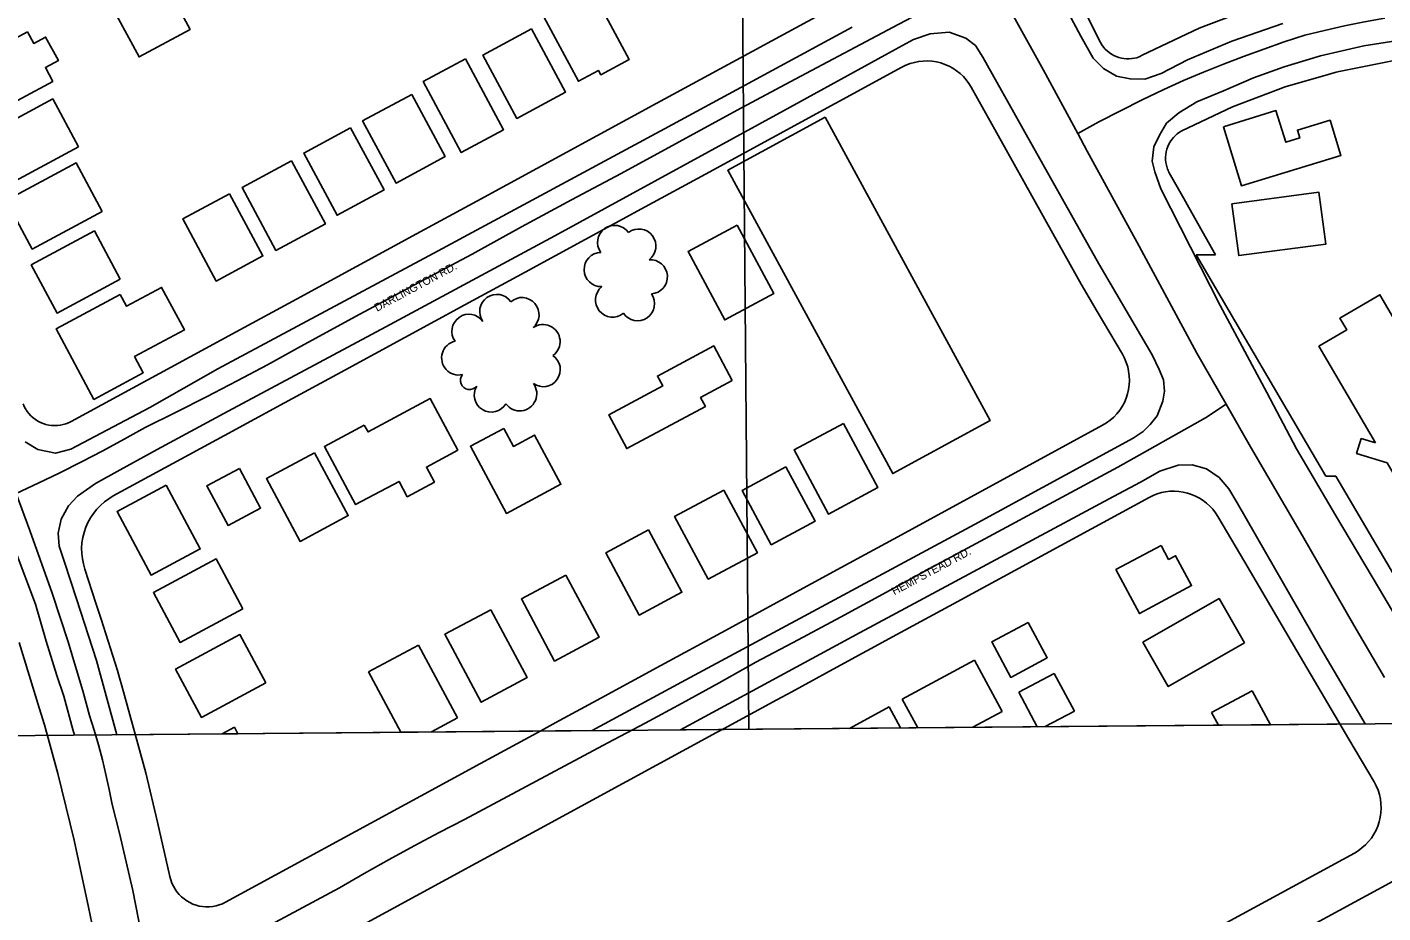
# Model space of a CAD drawing. Extents: x -2233 to 187241, y 4582 to 150524.
# Drawn here: x 110593 to 111385, y 57247 to 57765 of the extents above; entities that cross this region are included whole.
import ezdxf

# ---------------------------------------------------------------- set-up
doc = ezdxf.new("R2010")
doc.units = 0
for name, color, linetype in [('60', 7, 'Continuous'), ('BLDG', 7, 'Continuous'), ('GE_X_CL_2000', 7, 'Continuous'), ('GRID', 7, 'Continuous'), ('ROAD', 7, 'Continuous'), ('ROAD-NAME', 7, 'Continuous'), ('RW_X_Fee_RW', 7, 'Continuous'), ('TREES', 7, 'Continuous')]:
    doc.layers.add(name, color=color, linetype=linetype)

msp = doc.modelspace()

# ---------------------------------------------------------------- linework, layer by layer
at = {"layer": '60'}
msp.add_line((115014.43, 57389.55), (110014.63, 57345.92), dxfattribs=at)
at = {"layer": 'BLDG'}
for p, q in [((110792.15, 57388.21), (110821.35, 57403.87)), ((110821.35, 57403.87), (110844.21, 57361.21)), ((111104.27, 57372.23), (111146.52, 57395.01)), ((111146.52, 57395.01), (111162.68, 57365.03)), ((110811.08, 57352.87), (110792.15, 57388.21)), ((111172.4, 57376.23), (111193.11, 57387.32)), ((111193.11, 57387.32), (111204.92, 57365.29)), ((111183.17, 57356.12), (111172.4, 57376.23)), ((111285.16, 57364.42), (111308.79, 57377.15)), ((111308.79, 57377.15), (111319.49, 57357.31)), ((111073.41, 57355.16), (111096.59, 57367.65)), ((111096.59, 57367.65), (111103.18, 57355.42)), ((111113.28, 57355.51), (111104.27, 57372.23)), ((110844.21, 57361.21), (110828.95, 57353.03)), ((111162.68, 57365.03), (111145.55, 57355.79)), ((111204.92, 57365.29), (111187.9, 57356.16)), ((111289.14, 57357.04), (111285.16, 57364.42)), ((110706.53, 57351.96), (110713.77, 57355.84)), ((110715.8, 57352.04), (110706.53, 57351.96)), ((110713.77, 57355.84), (110715.8, 57352.04)), ((110828.95, 57353.03), (110811.08, 57352.87)), ((111103.18, 57355.42), (111073.41, 57355.16)), ((111145.55, 57355.79), (111113.28, 57355.51)), ((111187.9, 57356.16), (111183.17, 57356.12)), ((111319.49, 57357.31), (111289.14, 57357.04))]:
    msp.add_line(p, q, dxfattribs=at)
for points in [[(110667.41, 57801.68), (110687.83, 57763.73), (110657.98, 57747.66), (110637.56, 57785.61)], [(110906.17, 57789.79), (110911.08, 57780.67), (110922.7, 57786.93), (110944.63, 57746.18), (110927.98, 57737.21), (110926.58, 57739.8), (110914.84, 57733.48), (110889.39, 57780.77)], [(110592.71, 57762.36), (110596.37, 57755.55), (110603.35, 57759.31), (110610.78, 57745.5), (110603.18, 57741.41), (110607.54, 57733.32), (110571.17, 57713.75), (110555.72, 57742.44)], [(110887.44, 57764.09), (110907.35, 57727.08), (110878.91, 57711.77), (110858.99, 57748.78)], [(110848.83, 57746.61), (110871.16, 57705.11), (110846.33, 57691.75), (110824, 57733.25)], [(110622.52, 57695.14), (110585.31, 57675.11), (110570.28, 57703.06), (110607.49, 57723.08)], [(110817.42, 57725.68), (110836.94, 57689.4), (110808.22, 57673.94), (110788.7, 57710.22)], [(111292.04, 57706.86), (111322.78, 57716.27), (111328.45, 57697.76), (111336.72, 57700.29), (111335.32, 57704.86), (111354.45, 57710.7), (111360.77, 57690.02), (111302.64, 57672.24)], [(111059.16, 57712.4), (111155.63, 57535.09), (111098.64, 57504.07), (111002.17, 57681.39)], [(110781.68, 57706.28), (110801.24, 57669.94), (110773.78, 57655.16), (110754.22, 57691.5)], [(110636.43, 57657.39), (110595.52, 57635.37), (110580.24, 57663.75), (110621.16, 57685.76)], [(110747.1, 57686.88), (110766.91, 57650.06), (110738, 57634.51), (110718.19, 57671.33)], [(110710.83, 57667.66), (110730.38, 57631.31), (110703.09, 57616.63), (110683.53, 57652.96)], [(111297.05, 57661.85), (111347.87, 57668.53), (111351.86, 57638.21), (111301.03, 57631.52)], [(110646.98, 57617.77), (110610.06, 57597.9), (110594.9, 57626.05), (110631.82, 57645.91)], [(111007.65, 57649.29), (111029.1, 57609.28), (111000.44, 57593.92), (110978.99, 57633.94)], [(110646.94, 57608.87), (110650.71, 57601.88), (110671.17, 57612.9), (110684.5, 57588.13), (110655.34, 57572.45), (110660.44, 57563), (110631.61, 57547.49), (110609.44, 57588.69)], [(111380.93, 57522.03), (111347.87, 57578.56), (111364.11, 57588.06), (111360.1, 57594.91), (111383.56, 57608.62), (111447.68, 57498.98), (111502.59, 57499.85), (111502.17, 57526.6), (111612.81, 57528.35), (111613.37, 57438.54), (111455.01, 57437.56), (111454.95, 57447.66), (111424.53, 57447.47), (111387.73, 57510.39), (111369.95, 57515.9), (111372.65, 57524.59)], [(111004.86, 57558.47), (110986.33, 57548.54), (110989.09, 57543.38), (110943.11, 57518.74), (110932.57, 57538.42), (110964.15, 57555.35), (110961.09, 57561.06), (110994.02, 57578.7)], [(110789.68, 57532.45), (110791.84, 57528.43), (110828.21, 57547.91), (110844.36, 57517.79), (110825.97, 57507.94), (110830.7, 57499.1), (110814.79, 57490.58), (110810, 57499.54), (110784.58, 57485.93), (110766.35, 57519.94)], [(111069.8, 57533.45), (111089.94, 57495.87), (111061.1, 57480.41), (111040.95, 57517.99)], [(110871.26, 57530.52), (110876.89, 57520.01), (110889.27, 57526.64), (110904.68, 57497.88), (110872.76, 57480.77), (110851.72, 57520.04)], [(110760.61, 57516.21), (110780.27, 57479.52), (110752.12, 57464.44), (110732.45, 57501.13)], [(110716.6, 57507.14), (110729.02, 57483.95), (110710.04, 57473.77), (110697.61, 57496.96)], [(111036.22, 57507.97), (111053.23, 57476.23), (111027.67, 57462.53), (111010.66, 57494.27)], [(110673.8, 57497.32), (110693.74, 57460.1), (110665.04, 57444.72), (110645.09, 57481.93)], [(110999.88, 57494.49), (111019.53, 57457.82), (110990.75, 57442.4), (110971.1, 57479.07)], [(110955.92, 57471.18), (110975.43, 57434.76), (110950.43, 57421.37), (110930.91, 57457.78)], [(111255.57, 57462.13), (111259.98, 57453.89), (111264.05, 57456.06), (111273.42, 57438.58), (111242.93, 57422.23), (111229.13, 57447.97)], [(110718.7, 57425.12), (110681.95, 57405.42), (110666.37, 57434.5), (110703.13, 57454.19)], [(110907.53, 57444.73), (110926.97, 57408.44), (110900.98, 57394.5), (110881.53, 57430.8)], [(111304.32, 57405.17), (111259.76, 57379.62), (111244.94, 57405.47), (111289.5, 57431.02)], [(110863.57, 57424.54), (110884.86, 57384.81), (110858.03, 57370.44), (110836.75, 57410.16)], [(111177.93, 57417.13), (111189.04, 57396.4), (111167.69, 57384.96), (111156.58, 57405.68)], [(110732.1, 57381.77), (110694.42, 57361.58), (110679.31, 57389.78), (110716.98, 57409.97)]]:
    msp.add_lwpolyline(points, close=True, dxfattribs=at)
at = {"layer": 'GE_X_CL_2000'}
for points in [[(111156.64, 57794.56), (111186.75, 57739.96), (111206.83, 57702.98)], [(110586.07, 57492.52), (110598.89, 57498.48), (110611.62, 57504.63), (110624.25, 57510.96), (110636.79, 57517.48), (110649.23, 57524.19), (110661.56, 57531.08), (110679.57, 57539.94), (110697.48, 57548.99), (110715.29, 57558.25), (110733, 57567.7), (110750.59, 57577.35), (110784.51, 57595.93), (110818.55, 57614.28), (110852.69, 57632.42), (110881.66, 57648.34), (110910.75, 57664.05), (110939.95, 57679.54), (110973.77, 57698.09), (111007.69, 57716.45), (111041.7, 57734.61), (111060.78, 57744.8), (111079.88, 57754.96), (111099, 57765.09), (111127.73, 57780.22)], [(111206.83, 57702.98), (111219.27, 57709.69), (111231.81, 57716.21), (111244.44, 57722.54), (111257.16, 57728.68), (111268.7, 57733.8), (111280.32, 57738.73), (111292.02, 57743.45), (111303.8, 57747.98), (111315.66, 57752.3), (111327.59, 57756.42), (111339.59, 57760.33), (111351.2, 57763.19), (111362.87, 57765.81), (111374.59, 57768.19), (111386.37, 57770.31)], [(111206.83, 57702.98), (111212.46, 57692.6), (111242.86, 57637.05), (111276.41, 57574.5), (111293.57, 57544.58)], [(110665.77, 57199.53), (110676.57, 57205.95), (110687.28, 57212.52), (110697.89, 57219.24), (110708.41, 57226.12), (110775.25, 57261.89), (110789.66, 57270.24), (110804.16, 57278.42), (110818.77, 57286.42), (110833.47, 57294.25), (110848.27, 57301.89), (110932.08, 57346.78), (110953.88, 57358.26), (110975.57, 57369.95), (110997.16, 57381.83), (111018.63, 57393.9), (111043.44, 57406.99), (111068.17, 57420.23), (111092.83, 57433.59), (111117.41, 57447.1), (111230.31, 57507.89), (111281.49, 57536.78), (111293.57, 57544.58)], [(111293.57, 57544.58), (111307.87, 57519.65), (111338.29, 57467.76), (111368.23, 57415.41), (111386.28, 57384.82)], [(110586.07, 57492.52), (110594.01, 57470.86), (110607.08, 57434.11), (110611.9, 57419.94), (110616.5, 57405.71), (110620.87, 57391.4), (110625.02, 57377.03), (110628.94, 57362.6), (110631.66, 57354.07), (110634.18, 57345.47), (110636.49, 57336.82), (110638.6, 57328.12), (110640.51, 57319.37), (110642.21, 57310.58), (110646.49, 57293.87), (110650.5, 57277.11), (110654.25, 57260.28), (110657.73, 57243.39), (110660.95, 57226.46), (110663.2, 57214.67), (110665.77, 57199.53)], [(111244.53, 57186.08), (111413.83, 57278.1), (111422.8, 57283.74), (111431.71, 57289.45), (111440.56, 57295.22)]]:
    msp.add_lwpolyline(points, dxfattribs=at)
at = {"layer": 'GRID'}
msp.add_line((110991.05, 60052.32), (111014.59, 57354.65), dxfattribs=at)
at = {"layer": 'ROAD'}
for p, q in [((111120.53, 57761.1), (111131.58, 57762.06)), ((111131.58, 57762.06), (111141.35, 57758.73)), ((111100.1, 57752.07), (111110.78, 57757.91)), ((111110.78, 57757.91), (111120.53, 57761.1)), ((111141.35, 57758.73), (111147.1, 57754.39)), ((111147.1, 57754.39), (111151.42, 57747.53)), ((111034.87, 57716.2), (111100.1, 57752.07)), ((111151.42, 57747.53), (111174.86, 57705.45)), ((110901.02, 57643.16), (111034.87, 57716.2)), ((111174.86, 57705.45), (111219.23, 57626.69)), ((110802.23, 57589.94), (110901.02, 57643.16)), ((111219.23, 57626.69), (111250.28, 57573.45)), ((110763.22, 57569.11), (110802.23, 57589.94)), ((111250.28, 57573.45), (111254.38, 57564.95)), ((110710.02, 57540.53), (110763.22, 57569.11)), ((111254.38, 57564.95), (111257.07, 57558.83)), ((111257.07, 57558.83), (111257.53, 57552.35)), ((111257.53, 57552.35), (111256.67, 57546.47)), ((110668.59, 57518.22), (110710.02, 57540.53)), ((111256.67, 57546.47), (111253.24, 57537.91)), ((111249.15, 57532.73), (111245.04, 57528.67)), ((111253.24, 57537.91), (111249.15, 57532.73)), ((111239.33, 57524.78), (111146.41, 57474.31)), ((111245.04, 57528.67), (111239.33, 57524.78)), ((110646.84, 57506.29), (110668.59, 57518.22)), ((111254.91, 57505.51), (111265.55, 57509.07)), ((111265.55, 57509.07), (111273.73, 57509.18)), ((111273.73, 57509.18), (111282.19, 57506.95)), ((110632.58, 57498.36), (110646.84, 57506.29)), ((111243.53, 57499.05), (111254.91, 57505.51)), ((111282.19, 57506.95), (111289.64, 57501.82)), ((111289.64, 57501.82), (111295.23, 57495.14)), ((110621.99, 57490.93), (110632.58, 57498.36)), ((111227.8, 57490.62), (111243.53, 57499.05)), ((111295.23, 57495.14), (111300.1, 57487.07)), ((110612.33, 57477.53), (110616.77, 57485.32)), ((110616.77, 57485.32), (110621.99, 57490.93)), ((111079.65, 57411.22), (111227.8, 57490.62)), ((111300.1, 57487.07), (111348.93, 57401.91)), ((110610.67, 57469.25), (110612.33, 57477.53)), ((110611.18, 57461.71), (110610.67, 57469.25)), ((111146.41, 57474.31), (110975.1, 57382.24)), ((110614.38, 57452.34), (110611.18, 57461.71)), ((110621.44, 57430.81), (110614.38, 57452.34)), ((110633, 57394.87), (110621.44, 57430.81)), ((110974.55, 57354.3), (111079.65, 57411.22)), ((111348.93, 57401.91), (111374.93, 57357.79)), ((110644.98, 57351.42), (110633, 57394.87)), ((110975.1, 57382.24), (110922.91, 57353.85)), ((111374.93, 57357.79), (110974.55, 57354.3)), ((110922.91, 57353.85), (110644.98, 57351.42))]:
    msp.add_line(p, q, dxfattribs=at)
for points in [[(111326.78, 57767.22), (111297.01, 57756.94), (111270.97, 57745.98), (111255.69, 57737.93), (111246.13, 57734.6), (111237.45, 57734.81), (111229.56, 57736.52), (111221.9, 57740.97), (111215.79, 57746.89), (111208.72, 57759.75), (111188.74, 57796.97)], [(111074.98, 57765.16), (110965.3, 57705.59), (110832.81, 57634.36), (110704.04, 57565.41), (110664.18, 57542.75), (110618.08, 57518.37), (110609.04, 57516.05), (110598.87, 57518.24), (110591.35, 57522.56)], [(111392.9, 57420.31), (111383.35, 57436.56), (111357.58, 57479.71), (111334.72, 57518.55), (111317.34, 57551.54), (111290.18, 57602.44), (111255.45, 57670.64), (111251.88, 57680.58), (111250.4, 57686.81), (111251.36, 57695.16), (111254.65, 57701.95), (111258.82, 57708.85), (111265.95, 57714.94), (111276.52, 57721.42), (111292.02, 57727.94), (111309.64, 57735.38), (111327.49, 57741.93), (111348.76, 57748.35), (111374.21, 57754.07), (111392.82, 57756.99)], [(110488.46, 57714.87), (110501.3, 57681.34), (110547.96, 57557.75), (110568.55, 57504.5), (110585.6, 57459.34), (110597.36, 57427.72), (110603.59, 57406.07), (110609.92, 57386.13), (110613.95, 57373.96), (110619.33, 57354.41), (110620.21, 57351.21)]]:
    msp.add_lwpolyline(points, dxfattribs=at)
at = {"layer": 'RW_X_Fee_RW'}
for p, q in [((111220.22, 57756.1), (111205.92, 57784.53)), ((111260.01, 57680.7), (111260.35, 57679.99)), ((111352, 57502.63), (111276.18, 57632.06)), ((111357.83, 57502.59), (111352, 57502.63)), ((111407.28, 57418.18), (111357.83, 57502.59)), ((110620.08, 57289.85), (110610.43, 57328.67))]:
    msp.add_line(p, q, dxfattribs=at)
for points in [[(111457.62, 57800.5), (111422.66, 57799.36), (111420.72, 57799.29), (111384.05, 57795.06), (111382.96, 57794.84), (111347.85, 57787.81), (111343.83, 57786.66), (111312.37, 57777.61), (111277.85, 57764.52), (111244.52, 57748.64)], [(111079.13, 57785.04), (110960.81, 57720.73), (110925.66, 57701.62), (110890.52, 57682.52), (110855.38, 57663.41), (110820.23, 57644.31), (110785.09, 57625.21), (110749.94, 57606.1), (110714.8, 57587), (110618.33, 57534.56)], [(111220.22, 57756.1), (111221.02, 57754.75), (111221.93, 57753.47), (111222.95, 57752.28), (111224.06, 57751.18), (111225.27, 57750.18), (111226.56, 57749.3), (111227.93, 57748.52), (111229.35, 57747.87), (111230.83, 57747.35), (111232.35, 57746.95), (111233.89, 57746.69), (111235.46, 57746.56), (111237.02, 57746.57), (111238.58, 57746.72), (111240.13, 57747), (111241.49, 57747.18), (111243.13, 57747.93), (111244.52, 57748.64)], [(111457.2, 57750.5), (111452.26, 57750.34), (111424.4, 57749.43), (111402.45, 57746.89), (111391.8, 57745.66), (111359.63, 57739.22), (111357.97, 57738.74), (111353.22, 57737.37), (111328.1, 57730.15), (111297.42, 57718.51), (111267.81, 57704.39)], [(111104.08, 57741.7), (110989.09, 57679.19), (110953.95, 57660.08), (110918.8, 57640.98), (110883.66, 57621.88), (110848.51, 57602.77), (110813.37, 57583.67), (110778.23, 57564.56), (110743.08, 57545.46), (110707.94, 57526.36), (110642.92, 57491.01)], [(111144.61, 57729.96), (111143.25, 57732.17), (111141.7, 57734.26), (111139.97, 57736.2), (111138.08, 57737.99), (111136.05, 57739.61), (111133.88, 57741.04), (111131.6, 57742.28), (111129.22, 57743.33), (111126.76, 57744.16), (111124.23, 57744.77), (111121.66, 57745.16), (111119.07, 57745.33), (111116.47, 57745.28), (111113.89, 57745), (111111.34, 57744.49), (111108.84, 57743.77), (111106.42, 57742.84), (111104.08, 57741.7)], [(111208.86, 57614.82), (111188.63, 57651.08), (111185.75, 57656.24), (111159.39, 57703.48), (111144.61, 57729.96)], [(111267.81, 57704.39), (111266.44, 57703.62), (111265.05, 57702.77), (111263.97, 57701.66), (111262.86, 57700.54), (111261.86, 57699.32), (111260.96, 57698.03), (111260.19, 57696.66), (111259.53, 57695.22), (111259.01, 57693.74), (111258.81, 57692.98), (111258.61, 57692.21), (111258.35, 57690.66), (111258.23, 57689.09), (111258.25, 57687.52), (111258.4, 57685.95), (111258.69, 57684.4), (111259.11, 57682.88), (111259.39, 57682.15), (111259.67, 57681.41), (111260.01, 57680.7)], [(111260.35, 57679.99), (111268.89, 57664.86), (111271.81, 57659.7), (111287.49, 57631.95)], [(111287.49, 57631.95), (111281.46, 57632), (111276.18, 57632.06)], [(111232.94, 57573.9), (111218.24, 57598.89), (111208.86, 57614.82)], [(111221.42, 57532.32), (111223.71, 57533.7), (111225.87, 57535.28), (111227.87, 57537.05), (111229.72, 57538.98), (111231.38, 57541.08), (111232.85, 57543.31), (111234.12, 57545.66), (111235.17, 57548.12), (111236, 57550.67), (111236.6, 57553.27), (111236.96, 57555.92), (111237.09, 57558.59), (111236.98, 57561.26), (111236.63, 57563.91), (111236.05, 57566.52), (111235.23, 57569.07), (111234.2, 57571.54), (111232.94, 57573.9)], [(110590.11, 57544.95), (110590.78, 57543.39), (110591.59, 57541.89), (110592.52, 57540.47), (110593.57, 57539.13), (110594.73, 57537.89), (110595.99, 57536.74), (110597.35, 57535.71), (110598.79, 57534.8), (110600.29, 57534.02), (110601.86, 57533.36), (110603.48, 57532.84), (110605.14, 57532.46), (110606.83, 57532.22), (110608.52, 57532.13), (110610.23, 57532.18), (110611.91, 57532.38), (110613.58, 57532.71), (110615.21, 57533.19), (110616.8, 57533.81), (110618.33, 57534.56)], [(111221.42, 57532.32), (111103.71, 57468.34), (111068.57, 57449.24), (111033.42, 57430.13), (110998.28, 57411.03), (110963.14, 57391.92), (110945.56, 57382.37), (110927.99, 57372.82), (110901.63, 57358.49), (110892.85, 57353.72), (110857.7, 57334.61), (110822.56, 57315.51), (110708.49, 57253.5)], [(111288.78, 57479.05), (111287.38, 57481.2), (111285.81, 57483.22), (111284.08, 57485.1), (111282.19, 57486.83), (111280.16, 57488.38), (111278, 57489.76), (111275.73, 57490.96), (111273.37, 57491.95), (111270.94, 57492.74), (111268.44, 57493.32), (111265.91, 57493.68), (111263.35, 57493.83), (111260.79, 57493.75), (111258.25, 57493.46), (111255.74, 57492.96), (111253.28, 57492.24), (111250.89, 57491.31), (111248.59, 57490.19)], [(110642.92, 57491.01), (110640.25, 57489.41), (110637.73, 57487.57), (110635.38, 57485.52), (110633.22, 57483.28), (110631.27, 57480.85), (110629.54, 57478.26), (110628.04, 57475.53), (110626.78, 57472.68), (110625.78, 57469.73), (110625.05, 57466.7), (110624.58, 57463.62), (110624.38, 57460.51), (110624.46, 57457.39), (110624.81, 57454.3), (110625.43, 57451.24), (110626.32, 57448.26)], [(111248.59, 57490.19), (111136.28, 57429.13), (111101.14, 57410.03), (111083.56, 57400.48), (111065.99, 57390.92), (111039.63, 57376.6), (111030.85, 57371.82), (111000.1, 57355.1), (110995.7, 57352.72), (110960.56, 57333.61), (110925.42, 57314.51), (110890.27, 57295.41), (110855.13, 57276.3), (110819.98, 57257.2), (110784.84, 57238.09), (110731.26, 57208.97)], [(111380.14, 57323.83), (111365.43, 57348.82), (111334.98, 57400.56), (111304.52, 57452.29), (111288.78, 57479.05)], [(110676.05, 57268.49), (110668.67, 57300.25), (110661.97, 57329.08), (110658.84, 57340.39), (110647.9, 57379.96), (110646.57, 57384.77), (110645.39, 57389.04), (110635.77, 57418.92), (110632.7, 57428.43), (110626.32, 57448.26)], [(110610.43, 57328.67), (110602.62, 57357.14), (110599.57, 57367.16), (110587.92, 57405.42)], [(111368.61, 57282.26), (111370.9, 57283.64), (111373.06, 57285.22), (111375.07, 57286.98), (111376.91, 57288.92), (111378.58, 57291.01), (111380.05, 57293.24), (111381.32, 57295.6), (111382.37, 57298.06), (111383.2, 57300.6), (111383.79, 57303.2), (111384.16, 57305.85), (111384.29, 57308.52), (111384.17, 57311.2), (111383.83, 57313.85), (111383.24, 57316.46), (111382.43, 57319), (111381.39, 57321.47), (111380.14, 57323.83)], [(110636.15, 57211.49), (110632.38, 57232.01), (110628.4, 57250.72), (110620.08, 57289.85)], [(111368.61, 57282.26), (111250.91, 57218.27), (111215.76, 57199.17), (111180.62, 57180.06), (111145.48, 57160.96), (111110.33, 57141.86), (111075.19, 57122.75), (111040.04, 57103.65), (111004.9, 57084.54), (110969.76, 57065.44), (110934.61, 57046.34), (110899.47, 57027.23), (110864.32, 57008.13), (110743.73, 56942.58)], [(110676.05, 57268.49), (110676.54, 57266.58), (110677.2, 57264.71), (110678.02, 57262.92), (110679, 57261.2), (110680.12, 57259.58), (110681.39, 57258.07), (110682.78, 57256.67), (110684.29, 57255.4), (110685.91, 57254.27), (110687.62, 57253.28), (110689.41, 57252.46), (110691.27, 57251.79), (110693.18, 57251.29), (110695.13, 57250.96), (110697.1, 57250.81), (110699.07, 57250.83), (110701.04, 57251.03), (110702.97, 57251.39), (110704.87, 57251.93), (110706.72, 57252.64), (110708.49, 57253.5)]]:
    msp.add_lwpolyline(points, dxfattribs=at)
at = {"layer": 'TREES'}
for centre, radius, start, end in [((110936.07, 57639.21), 10, 35.79197, 215.79197), ((110950.2, 57637.07), 10, 306.95859, 126.95859), ((110928.18, 57623.37), 10, 91.26541, 271.26541), ((110956.93, 57619.1), 10, 274.12828, 94.12828), ((110934.81, 57605.55), 10, 129.35828, 309.35828), ((110928.44, 57613.33), 0.0549, 128.80643, 308.80643), ((110867.17, 57598.84), 10, 35.13488, 215.13488), ((110881.86, 57597), 10, 310.59496, 130.59496), ((110949.4, 57603.47), 10, 214.44408, 34.44408), ((110850.86, 57587.27), 10, 35.52523, 215.52523), ((110894.17, 57581.26), 10, 305.46949, 125.46949), ((110844.89, 57571.7), 10, 102.54412, 282.54412), ((110894.28, 57564.9), 10, 235.33442, 55.33442), ((110851.22, 57558.57), 5.35, 140.99547, 320.99547), ((110880.54, 57550.75), 10, 216.30082, 36.30082), ((110863.93, 57550.02), 10, 148.74946, 328.74946)]:
    msp.add_arc(centre, radius, start, end, dxfattribs=at)

# ---------------------------------------------------------------- texts
at = {"layer": 'ROAD-NAME'}
for s, rotation, p in [('DARLINGTON RD.', 28.21025, (110797.12, 57598.6)), ('HEMPSTEAD RD.', 28.23354, (111099.61, 57432.87))]:
    msp.add_text(s, height=4.68, rotation=rotation, dxfattribs=at).set_placement(p)

doc.saveas('drawing.dxf')
